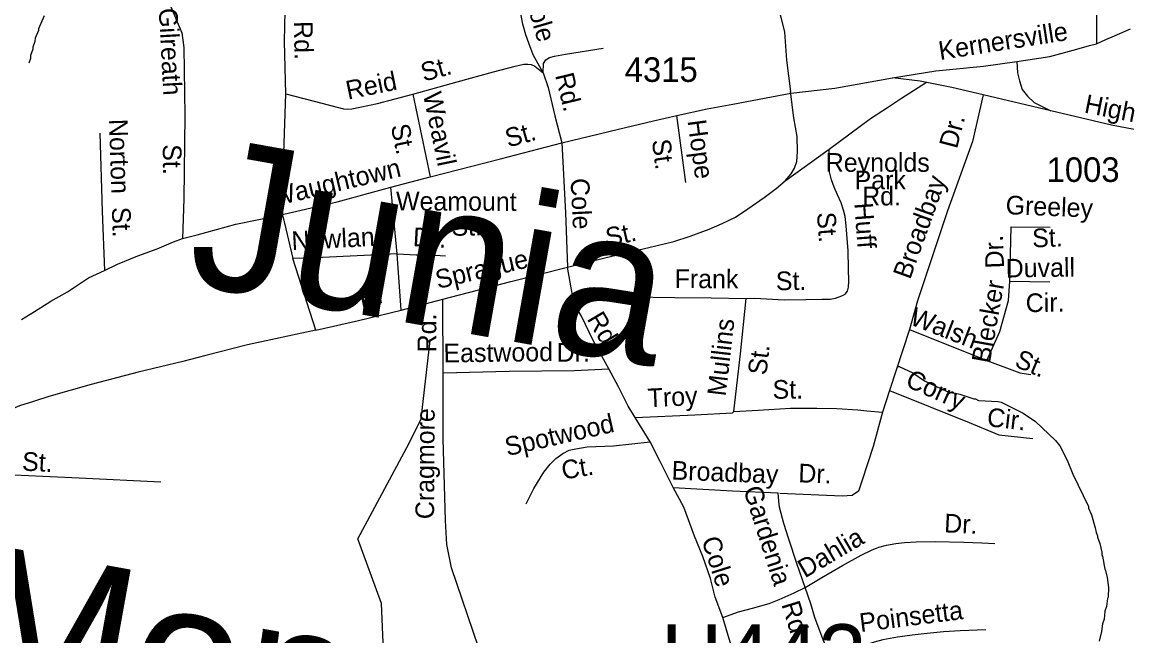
# Model space of a CAD drawing. Extents: x 1553981 to 1780076, y 812965 to 996873.
# Drawn here: x 1635331 to 1636034, y 846901 to 847292 of the extents above; entities that cross this region are included whole.
import ezdxf

# ---------------------------------------------------------------- set-up
doc = ezdxf.new("R2010")
doc.units = 0
for name, color, linetype in [('Exist Hydrographic Creek Single Shore', 7, 'Continuous'), ('Exist Hydrographic Misc Water Feature', 7, 'Continuous'), ('Exist Road Non-System Type 51 Label', 7, 'Continuous'), ('Exist Road Primary US Structure Non-Sys NCDOT Number Label', 7, 'Continuous'), ('Exist Road Secondary Type 51 Attributed', 7, 'Continuous'), ('Exist Road Secondary Type 51 Number Label', 7, 'Continuous'), ('Map Preparation Border Antique Large Shape', 7, 'Continuous'), ('Map Preparation Border County Name Lower Right Label', 7, 'Continuous')]:
    doc.layers.add(name, color=color, linetype=linetype)

msp = doc.modelspace()

# ---------------------------------------------------------------- linework, layer by layer
at = {"layer": 'Exist Hydrographic Creek Single Shore'}
msp.add_lwpolyline([(1635304.9, 846539.28), (1635308.74, 846612.47), (1635323.73, 846647.87), (1635330.12, 846654.71), (1635365.74, 846669.17), (1635403.61, 846698.77), (1635509.11, 846807.82), (1635552.11, 846833.62), (1635577.24, 846844.6), (1635586.87, 846857.94), (1635590.24, 846878.8), (1635562.07, 846867.02), (1635559.69, 846922.06), (1635544.57, 846962.99), (1635577.37, 847023.91), (1635584.87, 847039.35), (1635590.62, 847089.29)], dxfattribs=at)
at = {"layer": 'Exist Hydrographic Misc Water Feature'}
for points in [[(1635335.37, 847265.83), (1635336.4, 847268.81), (1635336.41, 847270.81), (1635337.93, 847274.8), (1635337.95, 847276.05), (1635339.21, 847279.78), (1635339.48, 847281.78), (1635341.52, 847286.76), (1635341.52, 847287.76), (1635345.07, 847295.97)], [(1635888.46, 847072.76), (1635889.2, 847072.75), (1635897.92, 847068.69), (1635905.38, 847063.63), (1635919.32, 847057.02), (1635927.79, 847055.2), (1635936.76, 847052.14), (1635937.76, 847052.13), (1635939.75, 847051.11), (1635952.24, 847050.51), (1635954.23, 847050), (1635968.17, 847043.14), (1635976.12, 847037.83), (1635988.78, 847025.73), (1635991.5, 847022.22), (1635996.12, 847013.16), (1635999.87, 847004.16), (1636009.71, 846983.6), (1636009.7, 846982.6), (1636011.67, 846978.34), (1636014.11, 846970.07), (1636014.59, 846967.07), (1636015.57, 846965.07), (1636015.57, 846964.07), (1636017.04, 846960.05), (1636018.24, 846954.55), (1636018.23, 846952.8), (1636018.73, 846952.04), (1636020.17, 846943.79), (1636020.67, 846943.03), (1636021.63, 846938.54), (1636022.58, 846932.03), (1636022.29, 846926.03), (1636021.78, 846925.04), (1636021.24, 846920.05), (1636020.23, 846917.06), (1636019.69, 846912.07), (1636018.68, 846909.08), (1636018.14, 846904.09), (1636016.6, 846898.1)]]:
    msp.add_lwpolyline(points, dxfattribs=at)
at = {"layer": 'Exist Road Secondary Type 51 Attributed'}
for points in [[(1635884.98, 847256.32), (1635912.49, 847260.89), (1635942.95, 847263.71), (1635964.23, 847266.79), (1635985.23, 847269.87), (1636002.31, 847274.63), (1636010.43, 847276.88), (1636014.91, 847278), (1636020.79, 847280.8), (1636026.39, 847283.04), (1636036.47, 847287.52)], [(1635330.46, 847102.72), (1635338.84, 847107.68), (1635349.22, 847114.35), (1635359.77, 847120.26), (1635373.21, 847129.07), (1635383.3, 847133.84), (1635391.59, 847137.77), (1635404.63, 847143.16), (1635416.9, 847147.54), (1635427.32, 847151.93), (1635433.08, 847154.05), (1635442.36, 847156.46), (1635466.94, 847163.27), (1635491.97, 847168.38), (1635531.37, 847177.48), (1635565.65, 847186.79), (1635590.67, 847193.39), (1635635.45, 847204.88), (1635674.5, 847214.92), (1635710.53, 847223.7), (1635732.8, 847229.07), (1635747.8, 847232.49), (1635767.07, 847236.63), (1635783.31, 847239.53), (1635820.19, 847246.62), (1635848.38, 847249.78), (1635884.98, 847256.32)], [(1636053.27, 847220.76), (1636024.32, 847226.17), (1635985.79, 847235.41), (1635942.75, 847245.5), (1635922.67, 847250.26), (1635902.51, 847254.18), (1635884.98, 847256.32)]]:
    msp.add_lwpolyline(points, dxfattribs=at)
at = {"layer": 'Map Preparation Border County Name Lower Right Label'}
for p, q in [((1635579.73, 847245.94), (1635590.67, 847193.39)), ((1635753.53, 847189.73), (1635747.8, 847232.49)), ((1635816.77, 847190.75), (1635844.61, 847210.94)), ((1635569.66, 847144.29), (1635565.65, 847186.79)), ((1635496.84, 847168.43), (1635503.2, 847141.41)), ((1635572.19, 847108.59), (1635569.66, 847144.29)), ((1635517.87, 847095.87), (1635503.2, 847141.41)), ((1635681.58, 847116.88), (1635678.03, 847135.91)), ((1635572.19, 847108.59), (1635598.73, 847115.51)), ((1635599.01, 847068.76), (1635598.73, 847115.51)), ((1635730.78, 847024.73), (1635721.21, 847040.2))]:
    msp.add_line(p, q, dxfattribs=at)
for points in [[(1636008.55, 847372.02), (1636013.76, 847361.24), (1636015.12, 847346.25), (1636014.91, 847278)], [(1635751.39, 847351.33), (1635779.03, 847332.07), (1635792.19, 847322.83), (1635797.51, 847318.62), (1635802.21, 847314.31), (1635805.29, 847311.23), (1635808.93, 847306.74), (1635811.73, 847302.54), (1635813.97, 847294.98), (1635816.21, 847285.45), (1635817.61, 847267.52), (1635820.13, 847247.63)], [(1635498.8, 847246.16), (1635497.99, 847279.39), (1635498.65, 847309)], [(1635662.5, 847259.46), (1635656.33, 847271), (1635653.38, 847278.51), (1635651.66, 847283.77), (1635649.7, 847290.54), (1635648.03, 847299.33), (1635646.55, 847307.79)], [(1635424.5, 847304.02), (1635432.53, 847284.94), (1635433.73, 847275.71), (1635434.53, 847232.4), (1635433.73, 847179.46), (1635433.08, 847154.05)], [(1635662.5, 847259.46), (1635662.8, 847265.46), (1635664.32, 847267.71), (1635666.58, 847269.19), (1635669.82, 847270.17), (1635676.83, 847271.38), (1635700.82, 847275.24)], [(1635579.73, 847245.94), (1635607.76, 847253.77), (1635631.05, 847260.15), (1635644.81, 847263.83), (1635650.31, 847265.04), (1635652.81, 847265.01), (1635655.06, 847264.77), (1635657.29, 847263.75), (1635662.5, 847259.46)], [(1635964.23, 847266.79), (1635964.51, 847259.5), (1635965.91, 847254.46), (1635967.59, 847248.86), (1635970.95, 847244.66), (1635975.15, 847240.73), (1635985.79, 847235.41)], [(1635662.5, 847259.46), (1635665.72, 847250.19), (1635670.1, 847232.2), (1635674.5, 847214.92)], [(1635844.61, 847210.94), (1635870.95, 847230.54), (1635882.48, 847237.99), (1635890.75, 847243.42), (1635906.6, 847253.68)], [(1635496.84, 847168.43), (1635497.58, 847208.41), (1635498.8, 847246.16)], [(1635498.8, 847246.16), (1635521.76, 847240.29), (1635535.47, 847236.71), (1635537.97, 847236.43), (1635540.72, 847236.67), (1635557.23, 847240.07), (1635579.73, 847245.94)], [(1635678.03, 847135.91), (1635702.81, 847142.03), (1635729.81, 847148.36), (1635745.82, 847152.26), (1635756.09, 847155.71), (1635768.37, 847160.14), (1635776.62, 847163.6), (1635785.13, 847167.8), (1635792.91, 847172.99), (1635803.27, 847180.29), (1635810.99, 847185.88), (1635816.77, 847190.75), (1635820.41, 847195.23), (1635822.65, 847198.87), (1635824.05, 847203.08), (1635824.61, 847209.52), (1635824.33, 847219.05), (1635822.09, 847230.81), (1635820.13, 847247.63)], [(1635942.75, 847245.5), (1635935.92, 847215.93), (1635919.94, 847171.83), (1635901, 847114.51), (1635895.75, 847096.32)], [(1635380.32, 847221.1), (1635381.89, 847171.62), (1635383.3, 847133.84)], [(1635674.5, 847214.92), (1635676.73, 847170.4), (1635678.03, 847135.91)], [(1635791.83, 847116.01), (1635797.34, 847116.25), (1635816.05, 847115.14), (1635829.81, 847115.31), (1635840.3, 847115.5), (1635845.28, 847115.65), (1635848.79, 847116.2), (1635852.8, 847117.67), (1635854.82, 847118.66), (1635856.31, 847120.65), (1635857.09, 847123.14), (1635857.11, 847126.89), (1635856.98, 847135.15), (1635856.71, 847146.39), (1635855.55, 847162.14), (1635854.85, 847168.16), (1635853.88, 847172.16), (1635852.3, 847176.87), (1635849.93, 847181.92), (1635847.92, 847186.84), (1635846.24, 847191.45), (1635845.26, 847194.94), (1635844.53, 847198.21), (1635844.54, 847202.69), (1635844.61, 847210.94)], [(1635959.65, 847126.97), (1635960.52, 847161.59)], [(1635960.52, 847161.59), (1635985.28, 847161.41)], [(1635569.66, 847144.29), (1635548.66, 847143.39), (1635517.69, 847141.82), (1635503.2, 847141.41)], [(1635569.66, 847144.29), (1635581.66, 847143.72), (1635590.39, 847143.67), (1635600.38, 847143.11)], [(1635598.73, 847115.51), (1635642, 847126.86), (1635678.03, 847135.91)], [(1635945.08, 847076.63), (1635953.33, 847094.91), (1635958.95, 847114.77), (1635959.65, 847126.97)], [(1635959.65, 847126.97), (1635985.1, 847126.62)], [(1635681.58, 847116.88), (1635718.64, 847116.95), (1635746.37, 847116.53), (1635769.6, 847116.39), (1635791.83, 847116.01)], [(1635704.5, 847071.21), (1635694.37, 847089.36), (1635687.08, 847104.84), (1635683.36, 847110.83), (1635682.83, 847113.5), (1635681.94, 847114.92), (1635681.58, 847116.88)], [(1635783.92, 847044.08), (1635788.14, 847080.79), (1635791.83, 847116.01)], [(1635517.87, 847095.87), (1635545.1, 847101.95), (1635572.19, 847108.59)], [(1635517.87, 847095.87), (1635474.46, 847086.46), (1635447.92, 847079.82), (1635433.27, 847075.95), (1635404.66, 847069.2), (1635374.8, 847061.18), (1635347.98, 847053.71), (1635338.03, 847050.39), (1635329.19, 847047.62), (1635324.76, 847045.69), (1635320.89, 847043.2), (1635315.92, 847040.43), (1635306.07, 847033.24)], [(1635895.75, 847096.32), (1635883.11, 847057.39)], [(1635895.75, 847096.32), (1635945.08, 847076.63)], [(1635945.08, 847076.63), (1635966.15, 847068.73), (1635972.99, 847067.67)], [(1635599.01, 847068.76), (1635640.94, 847069.65), (1635682.39, 847070.16), (1635704.5, 847071.21)], [(1635621.4, 846894.26), (1635604.26, 846944.61), (1635601.22, 846959.55), (1635600.39, 846974.71), (1635599.01, 847026.71), (1635599.01, 847068.76)], [(1635721.21, 847040.2), (1635716.75, 847047.47), (1635710.55, 847059.82), (1635704.5, 847071.21)], [(1635883.11, 847057.39), (1635878.67, 847043.71)], [(1635883.11, 847057.39), (1635933.85, 847037.01), (1635952.63, 847029.28), (1635974.4, 847027)], [(1635783.92, 847044.08), (1635799.42, 847044.99), (1635820.15, 847046.12), (1635836.89, 847046.28), (1635849.64, 847045.95), (1635862.88, 847045.13), (1635868.62, 847044.61), (1635878.67, 847043.71)], [(1635721.21, 847040.2), (1635759.19, 847041.98), (1635783.18, 847043.35), (1635783.92, 847044.08)], [(1635878.67, 847043.71), (1635872.76, 847021.9), (1635865.74, 847000.36), (1635863.28, 846993.5), (1635859.42, 846990.69), (1635852.92, 846990.34), (1635813.18, 846991.93)], [(1635651.68, 846985.36), (1635656.73, 846995.06), (1635662.92, 847005.44), (1635667.05, 847010.51), (1635670.58, 847014.24), (1635675.09, 847017.45), (1635679.11, 847019.45), (1635683.36, 847020.41), (1635690.61, 847021.62), (1635707.36, 847022.28), (1635730.78, 847024.73)], [(1635745.36, 846995.73), (1635737.18, 847012.28), (1635730.78, 847024.73)], [(1635419.14, 846999.12), (1635367.19, 847001.7), (1635330.25, 847003.3), (1635325.25, 847003.62)], [(1635745.36, 846995.73), (1635783.14, 846993.6), (1635812.11, 846992.43)], [(1635776.97, 846913.02), (1635772.02, 846925.89), (1635769.17, 846937.81), (1635764.19, 846951.87), (1635759.04, 846964.86), (1635752.11, 846983.19), (1635745.36, 846995.73)], [(1635829.49, 846932.1), (1635824.08, 846947.39), (1635818.94, 846962.9), (1635815.74, 846972.92), (1635814.02, 846979.19), (1635813.05, 846983.18), (1635812.57, 846986.95), (1635812.11, 846992.43)], [(1635829.49, 846932.1), (1635840.03, 846938.54), (1635853.07, 846946.23), (1635865.08, 846952.64), (1635871.68, 846955.98), (1635876.37, 846957.83), (1635881.12, 846959.06), (1635887.12, 846960.02), (1635892.61, 846960.73), (1635900.12, 846961.2), (1635912.36, 846961.38), (1635930.33, 846961.02), (1635941.83, 846960.46), (1635950.08, 846960.16)], [(1635776.97, 846913.02), (1635786.93, 846916.6), (1635795.94, 846919.05), (1635806.45, 846921.99), (1635812.95, 846924.45), (1635822.45, 846928.79), (1635829.49, 846932.1)], [(1635944.51, 846905.2), (1635928.01, 846904.56), (1635917.52, 846903.87), (1635907.02, 846902.93), (1635897.51, 846901.73), (1635888.26, 846900.54), (1635878.77, 846898.83), (1635873.36, 846897.46), (1635868.05, 846895.65), (1635862.26, 846893.69), (1635850.96, 846889.49), (1635848.73, 846889.26), (1635846.99, 846889.52), (1635844.97, 846891.31), (1635843.1, 846894), (1635840.8, 846898.8), (1635835.64, 846913.09), (1635832.94, 846921.85), (1635829.49, 846932.1)], [(1635796.32, 846868.47), (1635789.03, 846881.59), (1635781.59, 846897.37), (1635776.97, 846913.02)]]:
    msp.add_lwpolyline(points, dxfattribs=at)

# ---------------------------------------------------------------- texts
at = {"layer": 'Exist Road Non-System Type 51 Label'}
for s, height, rotation, p in [('Cole', 11.875, 286.17805, (1635650.29, 847309.56)), ('Gilreath', 11.875, 273.14851, (1635417.82, 847300.42)), ('Rd.', 11.875, 271.37984, (1635503.84, 847292.33)), ('St.', 11.875, 15.31938, (1635586.56, 847253.84)), ('Reid', 11.875, 11.61354, (1635538.32, 847242.46)), ('Rd.', 11.875, 283.69786, (1635670.14, 847258.01)), ('Weavil', 11.875, 281.75902, (1635586, 847246.04)), ('Norton', 11.875, 271.81855, (1635386.19, 847230.04)), ('Hope', 11.875, 277.6375, (1635754.47, 847229.04)), ('Dr.', 11.875, 75.42697, (1635926, 847210.77)), ('St.', 11.875, 281.75902, (1635565.51, 847225.81)), ('Junia', 95, 349.88199, (1635434.15, 847125.91)), ('St.', 11.875, 277.6375, (1635731.74, 847216.63)), ('St.', 11.875, 270.49889, (1635420.44, 847214.07)), ('Broadbay', 11.875, 70.17083, (1635896.18, 847127.61)), ('Cole', 11.875, 272.85724, (1635680.02, 847192.26)), ('Weamount', 11.875, 359.74029, (1635568.9, 847172.04)), ('Greeley', 11.875, 357.72925, (1635956.86, 847169.63)), ('St.', 11.875, 272.13575, (1635387.96, 847174.02)), ('Huff', 11.875, 274.19476, (1635860.67, 847176.52)), ('St.', 11.875, 1.00016, (1635604.3, 847155.82)), ('St.', 11.875, 274.19476, (1635836.86, 847170.53)), ('Newland', 11.875, 2.90535, (1635502.68, 847146.77)), ('Dr.', 11.875, 356.83163, (1635579.47, 847149.36)), ('St.', 11.875, 12.51186, (1635703.85, 847148.81)), ('St.', 11.875, 1.99563, (1635974.1, 847148.47)), ('Dr.', 11.875, 92.2139, (1635956.06, 847135.35)), ('Sprague', 11.875, 13.41848, (1635595.6, 847121.99)), ('Duvall', 11.875, 0.91379, (1635957.16, 847129.28)), ('Frank', 11.875, 359.63796, (1635746.26, 847122.69)), ('St.', 11.875, 0.71202, (1635810.8, 847121.23)), ('E.', 11.875, 11.43638, (1635546.74, 847110.38)), ('Blecker', 11.875, 79.82822, (1635946.95, 847074.26)), ('Cir.', 11.875, 0.91379, (1635969.89, 847107.26)), ('Walsh', 11.875, 338.78689, (1635895.23, 847099.75)), ('Rd.', 11.875, 89.67667, (1635594.49, 847081.69)), ('Rd.', 11.875, 300.63261, (1635690.13, 847103.07)), ('Mullins', 11.875, 83.43839, (1635778.8, 847053.46)), ('Eastwood', 11.875, 0.70221, (1635599.2, 847075.32)), ('Dr.', 11.875, 0.41378, (1635671.17, 847075.72)), ('St.', 11.875, 83.43839, (1635804.69, 847066.89)), ('St.', 11.875, 337.20392, (1635961.99, 847073.01)), ('Corry', 11.875, 336.1158, (1635892.52, 847060.44)), ('St.', 11.875, 0.54892, (1635808.7, 847052.17)), ('Troy', 11.875, 2.68301, (1635729.4, 847046.75)), ('Cragmore', 11.875, 89.66803, (1635593.13, 846975.56)), ('Cir.', 11.875, 353.44288, (1635944.71, 847034.82)), ('Spotwood', 11.875, 12.79039, (1635639.74, 847015.66)), ('St.', 11.875, 357.15555, (1635330.66, 847006.54)), ('Ct.', 11.875, 9.41924, (1635675.32, 847000.71)), ('Broadbay', 11.875, 357.81103, (1635744.2, 847000.83)), ('Dr.', 11.875, 357.81103, (1635824.88, 846999.07)), ('Gardenia', 11.875, 287.70025, (1635789.89, 846994.63)), ('Dr.', 11.875, 357.2159, (1635917.7, 846967.25)), ('Cole', 11.875, 287.59705, (1635763.31, 846962.54)), ('Dahlia', 11.875, 30.51437, (1635829.21, 846937.87)), ('Monmouth', 95, 349.76475, (1635289.2, 846866.99)), ('Rd.', 11.875, 287.12158, (1635814.2, 846921.42)), ('Poinsetta', 11.875, 7.24183, (1635864.72, 846903.76))]:
    msp.add_text(s, height=height, rotation=rotation, dxfattribs=at).set_placement(p)
for s, p in [('Reynolds', (1635842.52, 847196.58)), ('Park', (1635860.87, 847185.45)), ('Rd.', (1635865.67, 847175.19))]:
    msp.add_text(s, height=11.875, dxfattribs=at).set_placement(p)
at = {"layer": 'Exist Road Primary US Structure Non-Sys NCDOT Number Label'}
msp.add_text('H443', height=41.01, dxfattribs=at).set_placement((1635737.31, 846867.71))
at = {"layer": 'Exist Road Secondary Type 51 Number Label'}
for s, p in [('4315', (1635714.53, 847253.77)), ('1003', (1635983.1, 847190.14))]:
    msp.add_text(s, height=15.625, dxfattribs=at).set_placement(p)
at = {"layer": 'Map Preparation Border Antique Large Shape'}
for s, rotation, p in [('Kernersville', 8.8477, (1635915.26, 847267.67)), ('High', 348.90236, (1636006.56, 847234.34)), ('St.', 15.49858, (1635640.3, 847211.95)), ('Waughtown', 13.29366, (1635491.25, 847174.52))]:
    msp.add_text(s, height=11.875, rotation=rotation, dxfattribs=at).set_placement(p)

doc.saveas('drawing.dxf')
